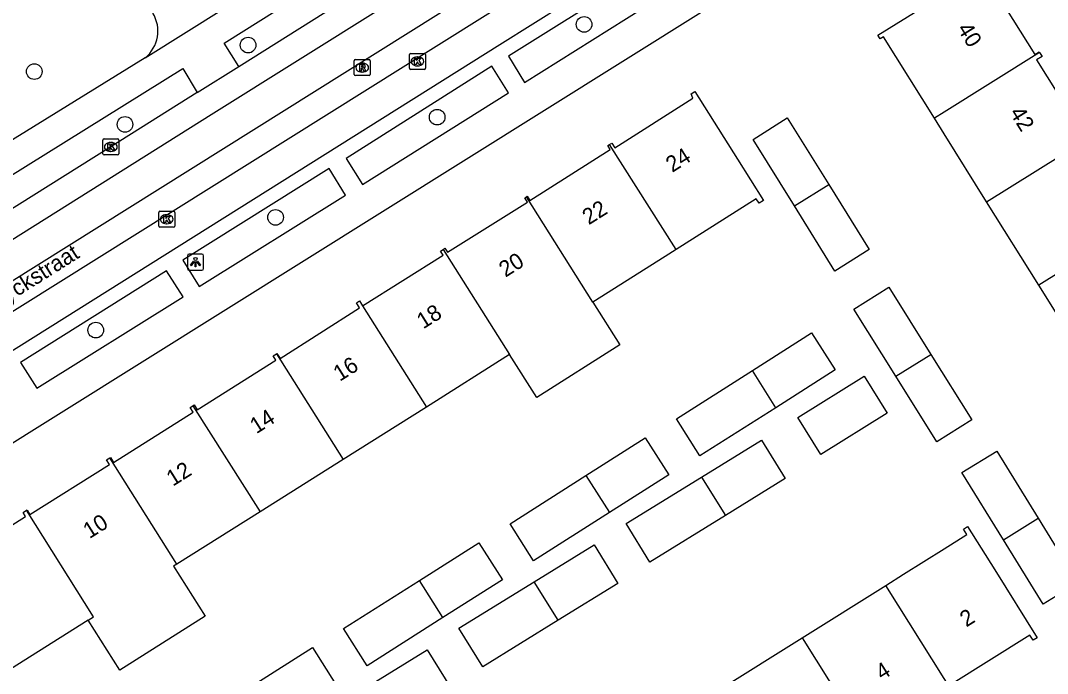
# Model space of a CAD drawing. Extents: x 160077 to 160945, y 386481 to 387498.
# Drawn here: x 160442.2 to 160506.5, y 386867.2 to 386908.1 of the extents above; entities that cross this region are included whole.
import ezdxf

# ---------------------------------------------------------------- set-up
doc = ezdxf.new("R2010")
doc.units = 0
for name, color, linetype in [('IMGEO_Boom', 7, 'Continuous'), ('IMGEO_Groenvoorziening', 7, 'Continuous'), ('IMGEO_Kolk', 7, 'Continuous'), ('IMGEO_Lichtpunt', 7, 'Continuous'), ('IMGEO_Openbare_ruimte_label', 7, 'Continuous'), ('IMGEO_Pand', 7, 'Continuous'), ('IMGEO_Pand_nummerreeks', 7, 'Continuous'), ('IMGEO_Rijbaan_lokaal_gesloten', 7, 'Continuous'), ('IMGEO_Rioolput', 7, 'Continuous'), ('IMGEO_Voetpad_open', 7, 'Continuous')]:
    doc.layers.add(name, color=color, linetype=linetype)

msp = doc.modelspace()

# ---------------------------------------------------------------- linework, layer by layer
at = {"layer": 'IMGEO_Boom'}
for centre in [(160477.482, 386907.817), (160456.462, 386906.521), (160443.089, 386904.868), (160448.762, 386901.561), (160468.289, 386902.016), (160458.18, 386895.751), (160446.935, 386888.698)]:
    msp.add_circle(centre, 0.489, dxfattribs=at)
at = {"layer": 'IMGEO_Groenvoorziening'}
msp.add_arc((160448.701, 386907.397), 2.124, 308.27205, 32.18644, dxfattribs=at)
at = {"layer": 'IMGEO_Kolk'}
for p, q in [((160466.553, 386905.077), (160466.553, 386905.929)), ((160466.628, 386906.003), (160467.48, 386906.003)), ((160467.554, 386905.929), (160467.554, 386905.077)), ((160467.064, 386905.223), (160467.039, 386905.223)), ((160467.041, 386905.783), (160467.066, 386905.783)), ((160467.48, 386905.003), (160466.628, 386905.003)), ((160447.375, 386899.728), (160447.375, 386900.58)), ((160447.45, 386900.654), (160448.302, 386900.654)), ((160447.863, 386900.434), (160447.888, 386900.434)), ((160448.376, 386900.58), (160448.376, 386899.728)), ((160448.302, 386899.654), (160447.45, 386899.654)), ((160447.886, 386899.874), (160447.861, 386899.874)), ((160450.873, 386895.21), (160450.873, 386896.062)), ((160450.948, 386896.136), (160451.8, 386896.136)), ((160451.361, 386895.916), (160451.386, 386895.916)), ((160451.874, 386896.062), (160451.874, 386895.21)), ((160451.8, 386895.136), (160450.948, 386895.136)), ((160451.384, 386895.356), (160451.359, 386895.356))]:
    msp.add_line(p, q, dxfattribs=at)
for points in [[(160466.553, 386905.077), (160466.553, 386905.929)], [(160466.628, 386906.003), (160467.48, 386906.003)], [(160467.554, 386905.929), (160467.554, 386905.077)], [(160466.874, 386905.703), (160466.997, 386905.703), (160466.997, 386905.552), (160467.127, 386905.703), (160467.291, 386905.703), (160467.145, 386905.552), (160467.298, 386905.303), (160467.146, 386905.303), (160467.061, 386905.467), (160466.997, 386905.4), (160466.997, 386905.303), (160466.874, 386905.303), (160466.874, 386905.703)], [(160467.48, 386905.003), (160466.628, 386905.003)], [(160447.375, 386899.728), (160447.375, 386900.58)], [(160447.45, 386900.654), (160448.302, 386900.654)], [(160447.696, 386900.354), (160447.819, 386900.354), (160447.819, 386900.203), (160447.949, 386900.354), (160448.113, 386900.354), (160447.967, 386900.203), (160448.12, 386899.954), (160447.968, 386899.954), (160447.883, 386900.118), (160447.819, 386900.051), (160447.819, 386899.954), (160447.696, 386899.954), (160447.696, 386900.354)], [(160448.376, 386900.58), (160448.376, 386899.728)], [(160448.302, 386899.654), (160447.45, 386899.654)], [(160450.873, 386895.21), (160450.873, 386896.062)], [(160450.948, 386896.136), (160451.8, 386896.136)], [(160451.194, 386895.836), (160451.317, 386895.836), (160451.317, 386895.685), (160451.447, 386895.836), (160451.611, 386895.836), (160451.465, 386895.685), (160451.618, 386895.436), (160451.466, 386895.436), (160451.381, 386895.6), (160451.317, 386895.533), (160451.317, 386895.436), (160451.194, 386895.436), (160451.194, 386895.836)], [(160451.874, 386896.062), (160451.874, 386895.21)], [(160451.8, 386895.136), (160450.948, 386895.136)]]:
    msp.add_lwpolyline(points, dxfattribs=at)
for centre, start, end in [((160466.63, 386905.927), 91.55205, 178.44795), ((160466.63, 386905.927), 91.55205, 178.44795), ((160467.478, 386905.927), 1.55205, 88.44795), ((160467.478, 386905.927), 1.55205, 88.44795), ((160466.63, 386905.079), 181.55205, 268.44795), ((160466.63, 386905.079), 181.55205, 268.44795), ((160467.478, 386905.079), 271.55205, 358.44795), ((160467.478, 386905.079), 271.55205, 358.44795), ((160447.452, 386900.578), 91.55205, 178.44795), ((160447.452, 386900.578), 91.55205, 178.44795), ((160448.3, 386900.578), 1.55205, 88.44795), ((160448.3, 386900.578), 1.55205, 88.44795), ((160447.452, 386899.73), 181.55205, 268.44795), ((160447.452, 386899.73), 181.55205, 268.44795), ((160448.3, 386899.73), 271.55205, 358.44795), ((160448.3, 386899.73), 271.55205, 358.44795), ((160450.95, 386896.06), 91.55205, 178.44795), ((160450.95, 386896.06), 91.55205, 178.44795), ((160451.798, 386896.06), 1.55205, 88.44795), ((160451.798, 386896.06), 1.55205, 88.44795), ((160450.95, 386895.212), 181.55205, 268.44795), ((160450.95, 386895.212), 181.55205, 268.44795), ((160451.798, 386895.212), 271.55205, 358.44795), ((160451.798, 386895.212), 271.55205, 358.44795)]:
    msp.add_arc(centre, 0.0765, start, end, dxfattribs=at)
for centre, major_axis, ratio, start_param, end_param in [((160467.04, 386905.503), (-0.387, 0.002), 0.722429, 4.712389, 7.853982), ((160467.065, 386905.503), (-0.39, 0.002), 0.717154, 1.570796, 4.712389), ((160447.862, 386900.154), (-0.387, 0.002), 0.722429, 4.712389, 7.853982), ((160447.887, 386900.154), (-0.39, 0.002), 0.717154, 1.570796, 4.712389), ((160451.36, 386895.636), (-0.387, 0.002), 0.722429, 4.712389, 7.853982), ((160451.385, 386895.636), (-0.39, 0.002), 0.717154, 1.570796, 4.712389)]:
    msp.add_ellipse(centre, major_axis=major_axis, ratio=ratio, start_param=start_param, end_param=end_param, dxfattribs=at)
at = {"layer": 'IMGEO_Lichtpunt'}
for p, q in [((160452.675, 386893.353), (160452.675, 386892.546)), ((160452.675, 386893.353), (160452.675, 386892.546)), ((160453.577, 386893.448), (160452.769, 386893.448)), ((160453.577, 386893.448), (160452.769, 386893.448)), ((160453.671, 386892.546), (160453.671, 386893.353)), ((160453.671, 386892.546), (160453.671, 386893.353)), ((160452.769, 386892.452), (160453.577, 386892.452)), ((160452.769, 386892.452), (160453.577, 386892.452))]:
    msp.add_line(p, q, dxfattribs=at)
for points in [[(160453.049, 386893.017), (160453.088, 386892.989), (160452.9, 386892.727), (160452.862, 386892.754), (160453.049, 386893.017)], [(160453.261, 386892.989), (160453.299, 386893.016), (160453.486, 386892.754), (160453.447, 386892.726), (160453.261, 386892.989)], [(160453.151, 386892.969), (160453.198, 386892.969), (160453.198, 386892.647), (160453.151, 386892.647), (160453.151, 386892.969)]]:
    msp.add_lwpolyline(points, dxfattribs=at)
msp.add_circle((160453.174, 386893.151), 0.0994, dxfattribs=at)
for centre, start, end in [((160452.769, 386893.353), 90, 180), ((160452.769, 386893.353), 90, 180), ((160453.577, 386893.353), 0, 90), ((160453.577, 386893.353), 0, 90), ((160452.769, 386892.546), 180, 270), ((160452.769, 386892.546), 180, 270), ((160453.577, 386892.546), 270, 0), ((160453.577, 386892.546), 270, 360)]:
    msp.add_arc(centre, 0.0946, start, end, dxfattribs=at)
at = {"layer": 'IMGEO_Pand'}
for points in [[(160499.391, 386901.948), (160496.209, 386907.034), (160496.012, 386906.911), (160495.863, 386907.148), (160500, 386909.736), (160502.721, 386911.438), (160502.921, 386911.12), (160502.565, 386910.897), (160505.675, 386905.926), (160505.952, 386906.1), (160505.973, 386906.067)], [(160505.973, 386906.067), (160500, 386902.329), (160499.391, 386901.948)], [(160505.973, 386906.067), (160506.129, 386905.818), (160505.787, 386905.604), (160508.899, 386900.63)], [(160479.08, 386900.309), (160479.215, 386900.394), (160479.395, 386900.108), (160484.285, 386903.213), (160484.172, 386903.473), (160484.408, 386903.624), (160487.075, 386899.395), (160488.705, 386896.809), (160488.425, 386896.632), (160488.255, 386896.902), (160483.231, 386893.734)], [(160490.637, 386896.471), (160488.052, 386900.63), (160490.185, 386901.976), (160492.783, 386897.814)], [(160502.659, 386896.725), (160500, 386900.975), (160499.391, 386901.948)], [(160473.869, 386897.04), (160473.926, 386897.076), (160474.091, 386896.815), (160479.121, 386899.987), (160478.964, 386900.236), (160479.08, 386900.309)], [(160483.231, 386893.734), (160479.08, 386900.309)], [(160502.659, 386896.725), (160508.899, 386900.63)], [(160492.783, 386897.814), (160495.322, 386893.748), (160493.172, 386892.391), (160490.637, 386896.471)], [(160490.637, 386896.471), (160492.783, 386897.814)], [(160468.67, 386893.749), (160468.777, 386893.815), (160468.944, 386893.569), (160473.942, 386896.696), (160473.766, 386896.975), (160473.869, 386897.04)], [(160478.027, 386890.452), (160473.869, 386897.04)], [(160505.926, 386891.503), (160502.659, 386896.725)], [(160512.444, 386895.581), (160505.926, 386891.503)], [(160463.625, 386890.215), (160468.665, 386893.393), (160468.505, 386893.646), (160468.67, 386893.749)], [(160468.67, 386893.749), (160472.823, 386887.17)], [(160483.231, 386893.734), (160482.545, 386893.301), (160478.027, 386890.452)], [(160496.983, 386885.811), (160494.359, 386890.012), (160496.551, 386891.382), (160499.176, 386887.181)], [(160509.194, 386886.281), (160505.926, 386891.503)], [(160458.237, 386887.225), (160458.267, 386887.244), (160458.474, 386886.915), (160463.431, 386890.096), (160463.242, 386890.405), (160463.424, 386890.534), (160463.625, 386890.215)], [(160478.027, 386890.452), (160479.719, 386887.77), (160474.515, 386884.488), (160472.823, 386887.17)], [(160463.625, 386890.215), (160467.619, 386883.889)], [(160488.005, 386886.172), (160491.716, 386888.526), (160493.187, 386886.207), (160489.471, 386883.85)], [(160453.014, 386883.975), (160453.089, 386884.022), (160453.279, 386883.722), (160458.196, 386886.822), (160458.026, 386887.092), (160458.237, 386887.225)], [(160458.237, 386887.225), (160462.414, 386880.607)], [(160472.823, 386887.17), (160467.619, 386883.889)], [(160499.176, 386887.181), (160501.73, 386883.093), (160499.537, 386881.724), (160496.983, 386885.811)], [(160496.983, 386885.811), (160499.176, 386887.181)], [(160489.471, 386883.85), (160484.724, 386880.84), (160483.254, 386883.158), (160488.005, 386886.172)], [(160489.471, 386883.85), (160488.005, 386886.172)], [(160494.997, 386885.83), (160496.446, 386883.511), (160492.29, 386880.914), (160490.841, 386883.233), (160494.997, 386885.83)], [(160447.803, 386880.703), (160447.846, 386880.73), (160448.042, 386880.42), (160453.031, 386883.567), (160452.842, 386883.866), (160453.014, 386883.975)], [(160453.014, 386883.975), (160457.211, 386877.326)], [(160467.619, 386883.889), (160462.414, 386880.607)], [(160477.597, 386879.608), (160481.308, 386881.962), (160482.779, 386879.643), (160479.062, 386877.286)], [(160484.817, 386879.513), (160488.568, 386881.826), (160490.056, 386879.412), (160486.324, 386877.111)], [(160503.714, 386875.585), (160501.119, 386879.789), (160503.291, 386881.129), (160505.878, 386876.939)], [(160442.592, 386877.433), (160442.634, 386877.46), (160442.817, 386877.171), (160447.783, 386880.302), (160447.608, 386880.58), (160447.803, 386880.703)], [(160452, 386874.056), (160447.803, 386880.703)], [(160462.414, 386880.607), (160457.211, 386877.326)], [(160479.062, 386877.286), (160474.316, 386874.276), (160472.846, 386876.594), (160477.597, 386879.608)], [(160477.597, 386879.608), (160479.062, 386877.286)], [(160486.324, 386877.111), (160481.594, 386874.196), (160480.106, 386876.61), (160484.817, 386879.513)], [(160484.817, 386879.513), (160486.324, 386877.111)], [(160437.543, 386873.893), (160442.548, 386877.05), (160442.388, 386877.304), (160442.592, 386877.433)], [(160446.465, 386870.563), (160446.797, 386870.772), (160442.592, 386877.433)], [(160457.211, 386877.326), (160452, 386874.056)], [(160505.878, 386876.939), (160508.376, 386872.892), (160506.204, 386871.552), (160503.714, 386875.585)], [(160503.714, 386875.585), (160505.878, 386876.939)], [(160496.35, 386872.735), (160497.456, 386873.428), (160500, 386875.022), (160501.418, 386875.911), (160501.206, 386876.249), (160501.469, 386876.413), (160503.17, 386873.699), (160505.826, 386869.462), (160505.573, 386869.303), (160505.373, 386869.622), (160500.407, 386866.509), (160500.65, 386866.122), (160500.54, 386866.053)], [(160467.187, 386873.044), (160470.899, 386875.399), (160472.37, 386873.08), (160468.653, 386870.722)], [(160474.362, 386872.964), (160478.11, 386875.275), (160479.598, 386872.861), (160475.868, 386870.562)], [(160452, 386874.056), (160451.805, 386873.933), (160453.778, 386870.806), (160448.439, 386867.436), (160446.465, 386870.563)], [(160468.653, 386870.722), (160463.907, 386867.713), (160462.437, 386870.031), (160467.187, 386873.044)], [(160468.653, 386870.722), (160467.187, 386873.044)], [(160475.868, 386870.562), (160471.136, 386867.645), (160469.648, 386870.059), (160474.362, 386872.964)], [(160475.868, 386870.562), (160474.362, 386872.964)], [(160491.123, 386869.458), (160496.35, 386872.735)], [(160500.54, 386866.053), (160500, 386866.915), (160496.35, 386872.735)], [(160446.465, 386870.563), (160441.594, 386867.488)], [(160485.896, 386866.182), (160491.123, 386869.458)], [(160491.123, 386869.458), (160495.294, 386862.807)], [(160456.775, 386866.494), (160460.485, 386868.848), (160461.956, 386866.529), (160458.241, 386864.173)], [(160463.921, 386866.386), (160467.669, 386868.697), (160469.157, 386866.283), (160465.427, 386863.984)]]:
    msp.add_lwpolyline(points, dxfattribs=at)
at = {"layer": 'IMGEO_Rijbaan_lokaal_gesloten'}
for points in [[(160419.976, 386882.948), (160420.887, 386881.55), (160423.695, 386883.049), (160454.149, 386902.178), (160498.016, 386929.634)], [(160499.173, 386927.789), (160470.277, 386909.673), (160422.153, 386879.524), (160422.979, 386878.128)], [(160498.541, 386925.423), (160471.132, 386908.242), (160422.979, 386878.128)], [(160455.879, 386905.184), (160463.505, 386909.997), (160481.635, 386921.351), (160482.819, 386922.137)], [(160453.275, 386903.561), (160455.879, 386905.184)], [(160453.275, 386903.561), (160447.876, 386900.154), (160430.557, 386889.297), (160426.372, 386886.679)]]:
    msp.add_lwpolyline(points, dxfattribs=at)
at = {"layer": 'IMGEO_Rioolput'}
for p, q in [((160463.1, 386904.692), (160463.1, 386905.544)), ((160463.175, 386905.618), (160464.027, 386905.618)), ((160463.588, 386905.398), (160463.613, 386905.398)), ((160464.101, 386905.544), (160464.101, 386904.692)), ((160464.027, 386904.618), (160463.175, 386904.618)), ((160463.611, 386904.838), (160463.586, 386904.838))]:
    msp.add_line(p, q, dxfattribs=at)
for points in [[(160463.1, 386904.692), (160463.1, 386905.544)], [(160463.175, 386905.618), (160464.027, 386905.618)], [(160463.689, 386905.316), (160463.437, 386905.318), (160463.437, 386904.918)], [(160463.615, 386905.237), (160463.561, 386905.237), (160463.561, 386905.156)], [(160464.101, 386905.544), (160464.101, 386904.692)], [(160464.027, 386904.618), (160463.175, 386904.618)], [(160463.437, 386904.918), (160463.561, 386904.918), (160463.561, 386905.08), (160463.572, 386905.08)], [(160463.561, 386905.156), (160463.613, 386905.156)], [(160463.619, 386905.051), (160463.69, 386904.918), (160463.83, 386904.918), (160463.765, 386905.044)]]:
    msp.add_lwpolyline(points, dxfattribs=at)
for centre, radius, start, end in [((160463.177, 386905.542), 0.0765, 91.55205, 178.44795), ((160463.177, 386905.542), 0.0765, 91.55205, 178.44795), ((160463.621, 386905.141), 0.0964, 77.00612, 93.18647), ((160463.635, 386905.198), 0.0378, 276.66336, 79.67722), ((160463.688, 386905.206), 0.109, 350.36119, 89.41601), ((160463.686, 386905.206), 0.112, 277.58423, 350.98172), ((160464.025, 386905.542), 0.0765, 1.55205, 88.44795), ((160464.025, 386905.542), 0.0765, 1.55205, 88.44795), ((160463.177, 386904.694), 0.0765, 181.55205, 268.44795), ((160463.177, 386904.694), 0.0765, 181.55205, 268.44795), ((160463.571, 386905.027), 0.0533, 26.02933, 88.69889), ((160463.597, 386905.345), 0.19, 274.7715, 282.96867), ((160463.67, 386904.991), 0.108, 29.51342, 73.79051), ((160464.025, 386904.694), 0.0765, 271.55205, 358.44795), ((160464.025, 386904.694), 0.0765, 271.55205, 358.44795)]:
    msp.add_arc(centre, radius, start, end, dxfattribs=at)
for centre, major_axis, ratio, start_param, end_param in [((160463.587, 386905.118), (-0.387, 0.002), 0.722429, 4.712389, 7.853982), ((160463.612, 386905.118), (-0.39, 0.002), 0.717154, 1.570796, 4.712389)]:
    msp.add_ellipse(centre, major_axis=major_axis, ratio=ratio, start_param=start_param, end_param=end_param, dxfattribs=at)
at = {"layer": 'IMGEO_Voetpad_open'}
for points in [[(160455.879, 386905.184), (160454.959, 386906.646), (160481.888, 386923.559), (160482.819, 386922.137)], [(160426.691, 386878.004), (160472.2, 386906.553), (160496.977, 386922.083)], [(160503.979, 386920.59), (160500, 386918.098), (160419.904, 386867.997), (160419.331, 386867.627)], [(160450.017, 386905.729), (160472.105, 386919.565)], [(160481.187, 386908.849), (160480.206, 386910.496), (160472.746, 386905.834), (160473.757, 386904.194), (160481.187, 386908.849)], [(160450.017, 386905.729), (160424.466, 386889.949)], [(160472.755, 386903.528), (160471.706, 386905.196), (160462.603, 386899.438), (160463.618, 386897.804), (160472.755, 386903.528)], [(160426.372, 386886.679), (160425.369, 386888.267), (160452.383, 386905.061), (160453.275, 386903.561)], [(160462.565, 386897.149), (160461.538, 386898.8), (160452.39, 386893.075), (160453.407, 386891.423), (160462.565, 386897.149)], [(160452.395, 386890.783), (160451.365, 386892.413), (160442.235, 386886.669), (160443.247, 386885.061), (160452.395, 386890.783)]]:
    msp.add_lwpolyline(points, dxfattribs=at)

# ---------------------------------------------------------------- texts
at = {"layer": 'IMGEO_Openbare_ruimte_label'}
msp.add_text('Ferdinand Huyckstraat', height=1, rotation=32.26035, dxfattribs=at).set_placement((160434.612, 386886.093))
at = {"layer": 'IMGEO_Pand_nummerreeks'}
for s, rotation, p in [('40', 301.9651, (160500.788, 386907.548)), ('42', 301.96346, (160504.066, 386902.293)), ('24', 32.14062, (160482.993, 386898.529)), ('22', 32.14293, (160477.772, 386895.249)), ('20', 32.14293, (160472.559, 386891.973)), ('18', 32.14293, (160467.417, 386888.742)), ('16', 32.14293, (160462.195, 386885.463)), ('14', 32.14293, (160456.976, 386882.184)), ('12', 32.14293, (160451.755, 386878.903)), ('10', 32.14293, (160446.541, 386875.627)), ('2', 32.08206, (160501.389, 386870.099)), ('4', 32.13522, (160496.113, 386866.775))]:
    msp.add_text(s, height=1, rotation=rotation, dxfattribs=at).set_placement(p)

doc.saveas('drawing.dxf')
